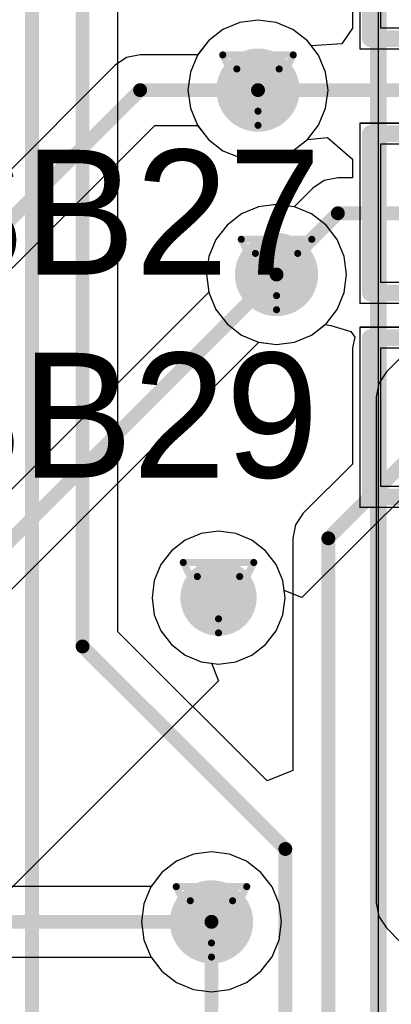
# Model space of a CAD drawing. Header units: millimetres. Extents: x 138 to 555, y 26 to 334.
# Tile 277 of 656: x 214.24 to 216.91, y 214.97 to 222.07. Entities that reach past the tile are written whole.
import ezdxf

# ---------------------------------------------------------------- set-up
doc = ezdxf.new("R2010")
doc.units = ezdxf.units.MM
for name, color, linetype in [('BottomLayer', 5, 'Continuous'), ('DrillDrawing', 1, 'Continuous'), ('Mechanical20', 56, 'Continuous'), ('Mechanical27', 56, 'Continuous'), ('MidLayer1', 16, 'Continuous'), ('MidLayer2', 76, 'Continuous'), ('MidLayer3', 90, 'Continuous'), ('MidLayer4', 156, 'Continuous'), ('MultiLayer', 9, 'Continuous'), ('TopLayer', 1, 'Continuous'), ('TopOverlay', 2, 'Continuous'), ('TopPaste', 8, 'Continuous'), ('TopSolder', 216, 'Continuous'), ('ViaHoleLayer', 16, 'Continuous')]:
    doc.layers.add(name, color=color, linetype=linetype)

# ---------------------------------------------------------------- blocks, each defined once
blk = doc.blocks.new('SOLDER_BRIDGE_R0603_0R_599')
at = {"layer": 'Mechanical20', "const_width": 0.01}
for points in [[(-1.35, 0.65), (-0.2, 0.65)], [(-1.35, -0.65), (-1.35, 0.65)], [(-0.2, 0.65), (1.35, 0.65)], [(1.35, -0.65), (1.35, 0.65)], [(-1.35, -0.65), (1.35, -0.65)]]:
    blk.add_lwpolyline(points, dxfattribs=at)
at = {"layer": 'Mechanical20', "const_width": 0.005}
for points in [[(-1.3525, 0.65, 1), (-1.3475, 0.65, 1)], [(-1.3525, 0.65, 1), (-1.3475, 0.65, 1)], [(-0.2025, 0.65, 1), (-0.1975, 0.65, 1)], [(-0.2025, 0.65, 1), (-0.1975, 0.65, 1)], [(1.3475, 0.65, 1), (1.3525, 0.65, 1)], [(1.3475, 0.65, 1), (1.3525, 0.65, 1)], [(-1.3525, -0.65, 1), (-1.3475, -0.65, 1)], [(-1.3525, -0.65, 1), (-1.3475, -0.65, 1)], [(1.3475, -0.65, 1), (1.3525, -0.65, 1)], [(1.3475, -0.65, 1), (1.3525, -0.65, 1)]]:
    blk.add_lwpolyline(points, format="xyb", close=True, dxfattribs=at)
at = {"layer": 'Mechanical27', "const_width": 0.01}
for points in [[(-0.9, -0.5), (-0.9, 0.5)], [(-0.9, 0.5), (0.9, 0.5)], [(0.9, -0.5), (0.9, 0.5)], [(-0.9, -0.5), (0.9, -0.5)]]:
    blk.add_lwpolyline(points, dxfattribs=at)
at = {"layer": 'Mechanical27', "const_width": 0.005}
for points in [[(-0.9025, 0.5, 1), (-0.8975, 0.5, 1)], [(-0.9025, 0.5, 1), (-0.8975, 0.5, 1)], [(0.8975, 0.5, 1), (0.9025, 0.5, 1)], [(0.8975, 0.5, 1), (0.9025, 0.5, 1)], [(-0.9025, -0.5, 1), (-0.8975, -0.5, 1)], [(-0.9025, -0.5, 1), (-0.8975, -0.5, 1)], [(0.8975, -0.5, 1), (0.9025, -0.5, 1)], [(0.8975, -0.5, 1), (0.9025, -0.5, 1)]]:
    blk.add_lwpolyline(points, format="xyb", close=True, dxfattribs=at)
at = {"layer": 'TopLayer'}
for p, q in [((-1.2, -0.5), (-1.2, 0.5)), ((-1.2, 0.5), (-0.4, 0.5)), ((-0.4, 0.5), (0.1, 0)), ((-0.15, 0.5), (-0.15, 0.5)), ((-0.15, 0.5), (0.35, 0)), ((1.2, 0.5), (-0.15, 0.5)), ((1.2, -0.5), (1.2, 0.5)), ((0.1, 0), (-0.4, -0.5)), ((0.35, 0), (-0.15, -0.5)), ((-1.2, -0.5), (-1.2, -0.5)), ((-0.4, -0.5), (-1.2, -0.5)), ((-0.15, -0.5), (1.2, -0.5))]:
    blk.add_line(p, q, dxfattribs=at)
at = {"layer": 'TopLayer', "const_width": 0.127}
for points in [[(-0.5635, 0, 1), (-0.4365, 0, 1)], [(0.5365, 0, 1), (0.6635, 0, 1)]]:
    blk.add_lwpolyline(points, format="xyb", close=True, dxfattribs=at)
at = {"layer": 'TopOverlay', "const_width": 0.12}
for points in [[(-1.275, 0.575), (-1.025, 0.575)], [(-1.275, 0.175), (-1.275, 0.575)], [(1.025, 0.575), (1.275, 0.575)], [(1.275, -0.575), (1.275, 0.575)], [(-1.275, -0.575), (-1.275, 0.175)], [(-1.275, -0.575), (-1.025, -0.575)], [(1.025, -0.575), (1.275, -0.575)]]:
    blk.add_lwpolyline(points, dxfattribs=at)
at = {"layer": 'TopOverlay', "const_width": 0.06}
for points in [[(-1.305, 0.575, 1), (-1.245, 0.575, 1)], [(-1.305, 0.575, 1), (-1.245, 0.575, 1)], [(-1.055, 0.575, 1), (-0.995, 0.575, 1)], [(0.995, 0.575, 1), (1.055, 0.575, 1)], [(1.245, 0.575, 1), (1.305, 0.575, 1)], [(1.245, 0.575, 1), (1.305, 0.575, 1)], [(-1.305, 0.175, 1), (-1.245, 0.175, 1)], [(-1.305, 0.175, 1), (-1.245, 0.175, 1)], [(-1.305, -0.575, 1), (-1.245, -0.575, 1)], [(-1.305, -0.575, 1), (-1.245, -0.575, 1)], [(-1.055, -0.575, 1), (-0.995, -0.575, 1)], [(0.995, -0.575, 1), (1.055, -0.575, 1)], [(1.245, -0.575, 1), (1.305, -0.575, 1)], [(1.245, -0.575, 1), (1.305, -0.575, 1)]]:
    blk.add_lwpolyline(points, format="xyb", close=True, dxfattribs=at)
at = {"layer": 'TopPaste', "const_width": 0.127}
for points in [[(-0.5635, 0, 1), (-0.4365, 0, 1)], [(0.5365, 0, 1), (0.6635, 0, 1)]]:
    blk.add_lwpolyline(points, format="xyb", close=True, dxfattribs=at)
at = {"layer": 'TopSolder'}
for p, q in [((-0.95, 0.55), (-0.95, 0.55)), ((-0.95, 0.55), (0.95, 0.55)), ((-0.95, -0.55), (-0.95, 0.55)), ((0.95, 0.55), (0.95, -0.55)), ((0.95, -0.55), (-0.95, -0.55))]:
    blk.add_line(p, q, dxfattribs=at)
at = {"layer": 'TopSolder', "const_width": 0.177}
for points in [[(-0.5885, 0, 1), (-0.4115, 0, 1)], [(0.5115, 0, 1), (0.6885, 0, 1)]]:
    blk.add_lwpolyline(points, format="xyb", close=True, dxfattribs=at)
blk = doc.blocks.new('SOLDER_BRIDGE_R0603_0R_600')
at = {"layer": 'Mechanical20', "const_width": 0.01}
for points in [[(-1.35, 0.65), (-0.2, 0.65)], [(-1.35, -0.65), (-1.35, 0.65)], [(-0.2, 0.65), (1.35, 0.65)], [(1.35, -0.65), (1.35, 0.65)], [(-1.35, -0.65), (1.35, -0.65)]]:
    blk.add_lwpolyline(points, dxfattribs=at)
at = {"layer": 'Mechanical20', "const_width": 0.005}
for points in [[(-1.3525, 0.65, 1), (-1.3475, 0.65, 1)], [(-1.3525, 0.65, 1), (-1.3475, 0.65, 1)], [(-0.2025, 0.65, 1), (-0.1975, 0.65, 1)], [(-0.2025, 0.65, 1), (-0.1975, 0.65, 1)], [(1.3475, 0.65, 1), (1.3525, 0.65, 1)], [(1.3475, 0.65, 1), (1.3525, 0.65, 1)], [(-1.3525, -0.65, 1), (-1.3475, -0.65, 1)], [(-1.3525, -0.65, 1), (-1.3475, -0.65, 1)], [(1.3475, -0.65, 1), (1.3525, -0.65, 1)], [(1.3475, -0.65, 1), (1.3525, -0.65, 1)]]:
    blk.add_lwpolyline(points, format="xyb", close=True, dxfattribs=at)
at = {"layer": 'Mechanical27', "const_width": 0.01}
for points in [[(-0.9, -0.5), (-0.9, 0.5)], [(-0.9, 0.5), (0.9, 0.5)], [(0.9, -0.5), (0.9, 0.5)], [(-0.9, -0.5), (0.9, -0.5)]]:
    blk.add_lwpolyline(points, dxfattribs=at)
at = {"layer": 'Mechanical27', "const_width": 0.005}
for points in [[(-0.9025, 0.5, 1), (-0.8975, 0.5, 1)], [(-0.9025, 0.5, 1), (-0.8975, 0.5, 1)], [(0.8975, 0.5, 1), (0.9025, 0.5, 1)], [(0.8975, 0.5, 1), (0.9025, 0.5, 1)], [(-0.9025, -0.5, 1), (-0.8975, -0.5, 1)], [(-0.9025, -0.5, 1), (-0.8975, -0.5, 1)], [(0.8975, -0.5, 1), (0.9025, -0.5, 1)], [(0.8975, -0.5, 1), (0.9025, -0.5, 1)]]:
    blk.add_lwpolyline(points, format="xyb", close=True, dxfattribs=at)
at = {"layer": 'TopLayer'}
for p, q in [((-1.2, -0.5), (-1.2, 0.5)), ((-1.2, 0.5), (-0.4, 0.5)), ((-0.4, 0.5), (0.1, 0)), ((-0.15, 0.5), (-0.15, 0.5)), ((-0.15, 0.5), (0.35, 0)), ((1.2, 0.5), (-0.15, 0.5)), ((1.2, -0.5), (1.2, 0.5)), ((0.1, 0), (-0.4, -0.5)), ((0.35, 0), (-0.15, -0.5)), ((-1.2, -0.5), (-1.2, -0.5)), ((-0.4, -0.5), (-1.2, -0.5)), ((-0.15, -0.5), (1.2, -0.5))]:
    blk.add_line(p, q, dxfattribs=at)
at = {"layer": 'TopLayer', "const_width": 0.127}
for points in [[(-0.5635, 0, 1), (-0.4365, 0, 1)], [(0.5365, 0, 1), (0.6635, 0, 1)]]:
    blk.add_lwpolyline(points, format="xyb", close=True, dxfattribs=at)
at = {"layer": 'TopOverlay', "const_width": 0.12}
for points in [[(-1.275, 0.575), (-1.025, 0.575)], [(-1.275, 0.175), (-1.275, 0.575)], [(1.025, 0.575), (1.275, 0.575)], [(1.275, -0.575), (1.275, 0.575)], [(-1.275, -0.575), (-1.275, 0.175)], [(-1.275, -0.575), (-1.025, -0.575)], [(1.025, -0.575), (1.275, -0.575)]]:
    blk.add_lwpolyline(points, dxfattribs=at)
at = {"layer": 'TopOverlay', "const_width": 0.06}
for points in [[(-1.305, 0.575, 1), (-1.245, 0.575, 1)], [(-1.305, 0.575, 1), (-1.245, 0.575, 1)], [(-1.055, 0.575, 1), (-0.995, 0.575, 1)], [(0.995, 0.575, 1), (1.055, 0.575, 1)], [(1.245, 0.575, 1), (1.305, 0.575, 1)], [(1.245, 0.575, 1), (1.305, 0.575, 1)], [(-1.305, 0.175, 1), (-1.245, 0.175, 1)], [(-1.305, 0.175, 1), (-1.245, 0.175, 1)], [(-1.305, -0.575, 1), (-1.245, -0.575, 1)], [(-1.305, -0.575, 1), (-1.245, -0.575, 1)], [(-1.055, -0.575, 1), (-0.995, -0.575, 1)], [(0.995, -0.575, 1), (1.055, -0.575, 1)], [(1.245, -0.575, 1), (1.305, -0.575, 1)], [(1.245, -0.575, 1), (1.305, -0.575, 1)]]:
    blk.add_lwpolyline(points, format="xyb", close=True, dxfattribs=at)
at = {"layer": 'TopPaste', "const_width": 0.127}
for points in [[(-0.5635, 0, 1), (-0.4365, 0, 1)], [(0.5365, 0, 1), (0.6635, 0, 1)]]:
    blk.add_lwpolyline(points, format="xyb", close=True, dxfattribs=at)
at = {"layer": 'TopSolder'}
for p, q in [((-0.95, 0.55), (-0.95, 0.55)), ((-0.95, 0.55), (0.95, 0.55)), ((-0.95, -0.55), (-0.95, 0.55)), ((0.95, 0.55), (0.95, -0.55)), ((0.95, -0.55), (-0.95, -0.55))]:
    blk.add_line(p, q, dxfattribs=at)
at = {"layer": 'TopSolder', "const_width": 0.177}
for points in [[(-0.5885, 0, 1), (-0.4115, 0, 1)], [(0.5115, 0, 1), (0.6885, 0, 1)]]:
    blk.add_lwpolyline(points, format="xyb", close=True, dxfattribs=at)
blk = doc.blocks.new('SOLDER_BRIDGE_R0603_0R_609')
at = {"layer": 'Mechanical20', "const_width": 0.01}
for points in [[(-1.35, 0.65), (-0.2, 0.65)], [(-1.35, -0.65), (-1.35, 0.65)], [(-0.2, 0.65), (1.35, 0.65)], [(1.35, -0.65), (1.35, 0.65)], [(-1.35, -0.65), (1.35, -0.65)]]:
    blk.add_lwpolyline(points, dxfattribs=at)
at = {"layer": 'Mechanical20', "const_width": 0.005}
for points in [[(-1.3525, 0.65, 1), (-1.3475, 0.65, 1)], [(-1.3525, 0.65, 1), (-1.3475, 0.65, 1)], [(-0.2025, 0.65, 1), (-0.1975, 0.65, 1)], [(-0.2025, 0.65, 1), (-0.1975, 0.65, 1)], [(1.3475, 0.65, 1), (1.3525, 0.65, 1)], [(1.3475, 0.65, 1), (1.3525, 0.65, 1)], [(-1.3525, -0.65, 1), (-1.3475, -0.65, 1)], [(-1.3525, -0.65, 1), (-1.3475, -0.65, 1)], [(1.3475, -0.65, 1), (1.3525, -0.65, 1)], [(1.3475, -0.65, 1), (1.3525, -0.65, 1)]]:
    blk.add_lwpolyline(points, format="xyb", close=True, dxfattribs=at)
at = {"layer": 'Mechanical27', "const_width": 0.01}
for points in [[(-0.9, -0.5), (-0.9, 0.5)], [(-0.9, 0.5), (0.9, 0.5)], [(0.9, -0.5), (0.9, 0.5)], [(-0.9, -0.5), (0.9, -0.5)]]:
    blk.add_lwpolyline(points, dxfattribs=at)
at = {"layer": 'Mechanical27', "const_width": 0.005}
for points in [[(-0.9025, 0.5, 1), (-0.8975, 0.5, 1)], [(-0.9025, 0.5, 1), (-0.8975, 0.5, 1)], [(0.8975, 0.5, 1), (0.9025, 0.5, 1)], [(0.8975, 0.5, 1), (0.9025, 0.5, 1)], [(-0.9025, -0.5, 1), (-0.8975, -0.5, 1)], [(-0.9025, -0.5, 1), (-0.8975, -0.5, 1)], [(0.8975, -0.5, 1), (0.9025, -0.5, 1)], [(0.8975, -0.5, 1), (0.9025, -0.5, 1)]]:
    blk.add_lwpolyline(points, format="xyb", close=True, dxfattribs=at)
at = {"layer": 'TopLayer'}
for p, q in [((-1.2, -0.5), (-1.2, 0.5)), ((-1.2, 0.5), (-0.4, 0.5)), ((-0.4, 0.5), (0.1, 0)), ((-0.15, 0.5), (-0.15, 0.5)), ((-0.15, 0.5), (0.35, 0)), ((1.2, 0.5), (-0.15, 0.5)), ((1.2, -0.5), (1.2, 0.5)), ((0.1, 0), (-0.4, -0.5)), ((0.35, 0), (-0.15, -0.5)), ((-1.2, -0.5), (-1.2, -0.5)), ((-0.4, -0.5), (-1.2, -0.5)), ((-0.15, -0.5), (1.2, -0.5))]:
    blk.add_line(p, q, dxfattribs=at)
at = {"layer": 'TopLayer', "const_width": 0.127}
for points in [[(-0.5635, 0, 1), (-0.4365, 0, 1)], [(0.5365, 0, 1), (0.6635, 0, 1)]]:
    blk.add_lwpolyline(points, format="xyb", close=True, dxfattribs=at)
at = {"layer": 'TopOverlay', "const_width": 0.12}
for points in [[(-1.275, 0.575), (-1.025, 0.575)], [(-1.275, 0.175), (-1.275, 0.575)], [(1.025, 0.575), (1.275, 0.575)], [(1.275, -0.575), (1.275, 0.575)], [(-1.275, -0.575), (-1.275, 0.175)], [(-1.275, -0.575), (-1.025, -0.575)], [(1.025, -0.575), (1.275, -0.575)]]:
    blk.add_lwpolyline(points, dxfattribs=at)
at = {"layer": 'TopOverlay', "const_width": 0.06}
for points in [[(-1.305, 0.575, 1), (-1.245, 0.575, 1)], [(-1.305, 0.575, 1), (-1.245, 0.575, 1)], [(-1.055, 0.575, 1), (-0.995, 0.575, 1)], [(0.995, 0.575, 1), (1.055, 0.575, 1)], [(1.245, 0.575, 1), (1.305, 0.575, 1)], [(1.245, 0.575, 1), (1.305, 0.575, 1)], [(-1.305, 0.175, 1), (-1.245, 0.175, 1)], [(-1.305, 0.175, 1), (-1.245, 0.175, 1)], [(-1.305, -0.575, 1), (-1.245, -0.575, 1)], [(-1.305, -0.575, 1), (-1.245, -0.575, 1)], [(-1.055, -0.575, 1), (-0.995, -0.575, 1)], [(0.995, -0.575, 1), (1.055, -0.575, 1)], [(1.245, -0.575, 1), (1.305, -0.575, 1)], [(1.245, -0.575, 1), (1.305, -0.575, 1)]]:
    blk.add_lwpolyline(points, format="xyb", close=True, dxfattribs=at)
at = {"layer": 'TopPaste', "const_width": 0.127}
for points in [[(-0.5635, 0, 1), (-0.4365, 0, 1)], [(0.5365, 0, 1), (0.6635, 0, 1)]]:
    blk.add_lwpolyline(points, format="xyb", close=True, dxfattribs=at)
at = {"layer": 'TopSolder'}
for p, q in [((-0.95, 0.55), (-0.95, 0.55)), ((-0.95, 0.55), (0.95, 0.55)), ((-0.95, -0.55), (-0.95, 0.55)), ((0.95, 0.55), (0.95, -0.55)), ((0.95, -0.55), (-0.95, -0.55))]:
    blk.add_line(p, q, dxfattribs=at)
at = {"layer": 'TopSolder', "const_width": 0.177}
for points in [[(-0.5885, 0, 1), (-0.4115, 0, 1)], [(0.5115, 0, 1), (0.6885, 0, 1)]]:
    blk.add_lwpolyline(points, format="xyb", close=True, dxfattribs=at)
blk = doc.blocks.new('MOD_MB1263_943')
at = {"layer": 'Mechanical27', "const_width": 0.01}
blk.add_lwpolyline([(65, -8), (-55, -8)], dxfattribs=at)
at = {"layer": 'TopOverlay', "const_width": 0.12}
blk.add_lwpolyline([(65, -8), (-55, -8)], dxfattribs=at)

msp = doc.modelspace()

# ---------------------------------------------------------------- linework, layer by layer
at = {"layer": 'BottomLayer'}
for p, q in [((221.4001, 224.0489), (216.8777, 219.5266)), ((215.9528, 222.0631), (215.8222, 222.046)), ((216.0833, 222.046), (215.9528, 222.0631)), ((215.7006, 221.9956), (215.5962, 221.9154)), ((215.8222, 222.046), (215.7006, 221.9956)), ((216.2049, 221.9956), (216.0833, 222.046)), ((216.3094, 221.9154), (216.2049, 221.9956)), ((215.5962, 221.9154), (215.5181, 221.8137)), ((216.3895, 221.811), (216.3094, 221.9154)), ((215.0059, 221.7943), (214.9232, 221.7391)), ((215.1034, 221.8137), (215.0059, 221.7943)), ((215.5181, 221.8137), (215.1034, 221.8137)), ((216.4399, 221.6894), (216.3895, 221.811)), ((214.9232, 221.7391), (213.2992, 220.1151)), ((216.4571, 221.5588), (216.4399, 221.6894)), ((216.4399, 221.4283), (216.4571, 221.5588)), ((216.3895, 221.3067), (216.4399, 221.4283)), ((213.6549, 219.7498), (215.209, 221.3039)), ((215.209, 221.3039), (215.5181, 221.3039)), ((215.5181, 221.3039), (215.5962, 221.2022)), ((216.3094, 221.2022), (216.3895, 221.3067)), ((215.5962, 221.2022), (215.7006, 221.1221)), ((216.2049, 221.1221), (216.3094, 221.2022)), ((215.7006, 221.1221), (215.8222, 221.0717)), ((215.8222, 221.0717), (215.9528, 221.0545)), ((215.9528, 221.0545), (216.0833, 221.0717)), ((216.0833, 221.0717), (216.2049, 221.1221)), ((215.9558, 220.7159), (215.8341, 220.6656)), ((216.0863, 220.7331), (215.9558, 220.7159)), ((216.2168, 220.7159), (216.0863, 220.7331)), ((216.3384, 220.6656), (216.2168, 220.7159)), ((215.8341, 220.6656), (215.7297, 220.5854)), ((216.4429, 220.5854), (216.3384, 220.6656)), ((215.7297, 220.5854), (215.6495, 220.481)), ((216.523, 220.481), (216.4429, 220.5854)), ((215.6495, 220.481), (215.5991, 220.3593)), ((216.5734, 220.3593), (216.523, 220.481)), ((215.5991, 220.3593), (215.582, 220.2288)), ((216.5906, 220.2288), (216.5734, 220.3593)), ((215.582, 220.2288), (215.5987, 220.1017)), ((216.5734, 220.0983), (216.5906, 220.2288)), ((215.5987, 220.1017), (213.1777, 217.6807)), ((216.523, 219.9767), (216.5734, 220.0983)), ((216.4429, 219.8722), (216.523, 219.9767)), ((216.3384, 219.7921), (216.4429, 219.8722)), ((216.2168, 219.7417), (216.3384, 219.7921)), ((213.4635, 217.2456), (215.9592, 219.7412)), ((215.9592, 219.7412), (216.0863, 219.7245)), ((216.0863, 219.7245), (216.2168, 219.7417)), ((216.8777, 219.5266), (216.8225, 219.4439)), ((216.8225, 219.4439), (216.8031, 219.3464)), ((216.8031, 219.3464), (216.8031, 215.696)), ((215.4872, 216.0471), (215.3656, 215.9968)), ((215.6177, 216.0643), (215.4872, 216.0471)), ((215.7483, 216.0471), (215.6177, 216.0643)), ((215.8699, 215.9968), (215.7483, 216.0471)), ((215.3656, 215.9968), (215.2611, 215.9166)), ((215.9743, 215.9166), (215.8699, 215.9968)), ((215.2611, 215.9166), (215.1831, 215.8149)), ((216.0545, 215.8122), (215.9743, 215.9166)), ((215.1831, 215.8149), (210.7324, 215.8149)), ((216.1049, 215.6905), (216.0545, 215.8122)), ((216.1221, 215.56), (216.1049, 215.6905)), ((216.8031, 215.696), (216.8225, 215.5985)), ((216.1049, 215.4295), (216.1221, 215.56)), ((216.8225, 215.5985), (216.8777, 215.5158)), ((216.8777, 215.5158), (216.9803, 215.4132)), ((216.0545, 215.3079), (216.1049, 215.4295)), ((210.6268, 215.3051), (215.1831, 215.3051)), ((215.1831, 215.3051), (215.2611, 215.2034)), ((215.9743, 215.2034), (216.0545, 215.3079)), ((215.2611, 215.2034), (215.3656, 215.1233)), ((215.8699, 215.1233), (215.9743, 215.2034)), ((215.3656, 215.1233), (215.4872, 215.0729)), ((215.7483, 215.0729), (215.8699, 215.1233)), ((215.4872, 215.0729), (215.6177, 215.0557)), ((215.6177, 215.0557), (215.7483, 215.0729))]:
    msp.add_line(p, q, dxfattribs=at)
for points, const_width in [([(215.8028, 221.5588, 1), (216.1028, 221.5588, 1)], 0.3), ([(215.0784, 221.5588, 1), (215.1284, 221.5588, 1)], 0.05), ([(215.0784, 221.5588, 1), (215.1284, 221.5588, 1)], 0.05), ([(215.9278, 221.5588, 1), (215.9778, 221.5588, 1)], 0.05), ([(215.9363, 220.2288, 1), (216.2363, 220.2288, 1)], 0.3), ([(216.0613, 220.2288, 1), (216.1113, 220.2288, 1)], 0.05), ([(215.5309, 217.8981, 1), (215.8059, 217.8981, 1)], 0.275), ([(215.4677, 215.56, 1), (215.7677, 215.56, 1)], 0.3), ([(215.5927, 215.56, 1), (215.6427, 215.56, 1)], 0.05)]:
    msp.add_lwpolyline(points, format="xyb", close=True, dxfattribs=dict(at, const_width=const_width))
at = {"layer": 'BottomLayer', "const_width": 0.1}
for points in [[(213.1735, 219.6288), (215.1034, 221.5588)], [(215.1034, 221.5588), (215.9528, 221.5588)], [(213.2833, 217.4258), (216.0863, 220.2288)], [(210.6268, 215.56), (215.6177, 215.56)]]:
    msp.add_lwpolyline(points, dxfattribs=at)
at = {"layer": 'DrillDrawing', "const_width": 0.0508}
for points in [[(215.6988, 221.8128), (216.2068, 221.8128)], [(215.6988, 221.8128), (215.9528, 221.3048)], [(215.9528, 221.3048), (216.2068, 221.8128)], [(215.8004, 221.7112), (216.1052, 221.7112)], [(215.8004, 221.7112), (215.9528, 221.4064)], [(215.9528, 221.4064), (216.1052, 221.7112)], [(215.8323, 220.4828), (216.3403, 220.4828)], [(215.8323, 220.4828), (216.0863, 219.9748)], [(216.0863, 219.9748), (216.3403, 220.4828)], [(215.9339, 220.3812), (216.2387, 220.3812)], [(215.9339, 220.3812), (216.0863, 220.0764)], [(216.0863, 220.0764), (216.2387, 220.3812)], [(215.4144, 218.1521), (215.9224, 218.1521)], [(215.4144, 218.1521), (215.6684, 217.6441)], [(215.6684, 217.6441), (215.9224, 218.1521)], [(215.516, 218.0505), (215.8208, 218.0505)], [(215.516, 218.0505), (215.6684, 217.7457)], [(215.6684, 217.7457), (215.8208, 218.0505)], [(215.3637, 215.814), (215.8717, 215.814)], [(215.3637, 215.814), (215.6177, 215.306)], [(215.6177, 215.306), (215.8717, 215.814)], [(215.4653, 215.7124), (215.7701, 215.7124)], [(215.4653, 215.7124), (215.6177, 215.4076)], [(215.6177, 215.4076), (215.7701, 215.7124)]]:
    msp.add_lwpolyline(points, dxfattribs=at)
at = {"layer": 'DrillDrawing', "const_width": 0.0254}
for points in [[(215.6861, 221.8128, 1), (215.7115, 221.8128, 1)], [(215.6861, 221.8128, 1), (215.7115, 221.8128, 1)], [(216.1941, 221.8128, 1), (216.2195, 221.8128, 1)], [(216.1941, 221.8128, 1), (216.2195, 221.8128, 1)], [(215.7877, 221.7112, 1), (215.8131, 221.7112, 1)], [(215.7877, 221.7112, 1), (215.8131, 221.7112, 1)], [(216.0925, 221.7112, 1), (216.1179, 221.7112, 1)], [(216.0925, 221.7112, 1), (216.1179, 221.7112, 1)], [(215.9401, 221.4064, 1), (215.9655, 221.4064, 1)], [(215.9401, 221.4064, 1), (215.9655, 221.4064, 1)], [(215.9401, 221.3048, 1), (215.9655, 221.3048, 1)], [(215.9401, 221.3048, 1), (215.9655, 221.3048, 1)], [(215.8196, 220.4828, 1), (215.845, 220.4828, 1)], [(215.8196, 220.4828, 1), (215.845, 220.4828, 1)], [(216.3276, 220.4828, 1), (216.353, 220.4828, 1)], [(216.3276, 220.4828, 1), (216.353, 220.4828, 1)], [(215.9212, 220.3812, 1), (215.9466, 220.3812, 1)], [(215.9212, 220.3812, 1), (215.9466, 220.3812, 1)], [(216.226, 220.3812, 1), (216.2514, 220.3812, 1)], [(216.226, 220.3812, 1), (216.2514, 220.3812, 1)], [(216.0736, 220.0764, 1), (216.099, 220.0764, 1)], [(216.0736, 220.0764, 1), (216.099, 220.0764, 1)], [(216.0736, 219.9748, 1), (216.099, 219.9748, 1)], [(216.0736, 219.9748, 1), (216.099, 219.9748, 1)], [(215.4017, 218.1521, 1), (215.4271, 218.1521, 1)], [(215.4017, 218.1521, 1), (215.4271, 218.1521, 1)], [(215.9097, 218.1521, 1), (215.9351, 218.1521, 1)], [(215.9097, 218.1521, 1), (215.9351, 218.1521, 1)], [(215.5033, 218.0505, 1), (215.5287, 218.0505, 1)], [(215.5033, 218.0505, 1), (215.5287, 218.0505, 1)], [(215.8081, 218.0505, 1), (215.8335, 218.0505, 1)], [(215.8081, 218.0505, 1), (215.8335, 218.0505, 1)], [(215.6557, 217.7457, 1), (215.6811, 217.7457, 1)], [(215.6557, 217.7457, 1), (215.6811, 217.7457, 1)], [(215.6557, 217.6441, 1), (215.6811, 217.6441, 1)], [(215.6557, 217.6441, 1), (215.6811, 217.6441, 1)], [(215.351, 215.814, 1), (215.3764, 215.814, 1)], [(215.351, 215.814, 1), (215.3764, 215.814, 1)], [(215.859, 215.814, 1), (215.8844, 215.814, 1)], [(215.859, 215.814, 1), (215.8844, 215.814, 1)], [(215.4526, 215.7124, 1), (215.478, 215.7124, 1)], [(215.4526, 215.7124, 1), (215.478, 215.7124, 1)], [(215.7574, 215.7124, 1), (215.7828, 215.7124, 1)], [(215.7574, 215.7124, 1), (215.7828, 215.7124, 1)], [(215.605, 215.4076, 1), (215.6304, 215.4076, 1)], [(215.605, 215.4076, 1), (215.6304, 215.4076, 1)], [(215.605, 215.306, 1), (215.6304, 215.306, 1)], [(215.605, 215.306, 1), (215.6304, 215.306, 1)]]:
    msp.add_lwpolyline(points, format="xyb", close=True, dxfattribs=at)
at = {"layer": 'MidLayer1'}
for p, q in [((224.4009, 226.0302), (216.269, 217.8983)), ((215.9528, 222.0631), (215.8222, 222.046)), ((216.0833, 222.046), (215.9528, 222.0631)), ((215.7006, 221.9956), (215.5962, 221.9154)), ((215.8222, 222.046), (215.7006, 221.9956)), ((216.2049, 221.9956), (216.0833, 222.046)), ((216.3094, 221.9154), (216.2049, 221.9956)), ((215.5962, 221.9154), (215.516, 221.811)), ((216.3895, 221.811), (216.3094, 221.9154)), ((215.516, 221.811), (215.4656, 221.6894)), ((216.4399, 221.6894), (216.3895, 221.811)), ((215.4656, 221.6894), (215.4485, 221.5588)), ((216.4571, 221.5588), (216.4399, 221.6894)), ((215.4485, 221.5588), (215.4656, 221.4283)), ((216.4399, 221.4283), (216.4571, 221.5588)), ((215.4656, 221.4283), (215.516, 221.3067)), ((216.3895, 221.3067), (216.4399, 221.4283)), ((215.516, 221.3067), (215.5962, 221.2022)), ((216.3094, 221.2022), (216.3895, 221.3067)), ((215.5962, 221.2022), (215.7006, 221.1221)), ((216.2049, 221.1221), (216.3094, 221.2022)), ((215.7006, 221.1221), (215.8222, 221.0717)), ((215.8222, 221.0717), (215.9528, 221.0545)), ((215.9528, 221.0545), (216.0833, 221.0717)), ((216.0833, 221.0717), (216.2049, 221.1221)), ((215.9558, 220.7159), (215.8341, 220.6656)), ((216.0863, 220.7331), (215.9558, 220.7159)), ((216.2168, 220.7159), (216.0863, 220.7331)), ((216.3384, 220.6656), (216.2168, 220.7159)), ((215.8341, 220.6656), (215.7297, 220.5854)), ((216.4429, 220.5854), (216.3384, 220.6656)), ((215.7297, 220.5854), (215.6495, 220.481)), ((216.523, 220.481), (216.4429, 220.5854)), ((215.6495, 220.481), (215.5991, 220.3593)), ((216.5734, 220.3593), (216.523, 220.481)), ((215.5991, 220.3593), (215.582, 220.2288)), ((216.5906, 220.2288), (216.5734, 220.3593)), ((215.582, 220.2288), (215.5991, 220.0983)), ((216.5734, 220.0983), (216.5906, 220.2288)), ((215.5991, 220.0983), (215.6495, 219.9767)), ((216.523, 219.9767), (216.5734, 220.0983)), ((215.6495, 219.9767), (215.7297, 219.8722)), ((216.4429, 219.8722), (216.523, 219.9767)), ((215.7297, 219.8722), (215.8341, 219.7921)), ((216.3384, 219.7921), (216.4429, 219.8722)), ((215.8341, 219.7921), (215.9558, 219.7417)), ((216.2168, 219.7417), (216.3384, 219.7921)), ((215.9558, 219.7417), (216.0863, 219.7245)), ((216.0863, 219.7245), (216.2168, 219.7417)), ((215.6684, 218.3772), (215.5444, 218.3609)), ((215.7924, 218.3609), (215.6684, 218.3772)), ((215.4289, 218.3131), (215.3296, 218.2369)), ((215.5444, 218.3609), (215.4289, 218.3131)), ((215.908, 218.3131), (215.7924, 218.3609)), ((216.0072, 218.2369), (215.908, 218.3131)), ((215.3296, 218.2369), (215.2535, 218.1377)), ((216.0833, 218.1377), (216.0072, 218.2369)), ((215.2535, 218.1377), (215.2056, 218.0221)), ((216.1312, 218.0221), (216.0833, 218.1377)), ((215.2056, 218.0221), (215.1893, 217.8981)), ((216.1407, 217.9496), (216.1312, 218.0221)), ((216.269, 217.8983), (216.1407, 217.9496)), ((215.1893, 217.8981), (215.2056, 217.7741)), ((215.2056, 217.7741), (215.2535, 217.6586)), ((215.2535, 217.6586), (215.3296, 217.5594)), ((215.3296, 217.5594), (215.4289, 217.4832)), ((215.4289, 217.4832), (215.5444, 217.4354)), ((215.5444, 217.4354), (215.6169, 217.4258)), ((215.6169, 217.4258), (215.6682, 217.2975)), ((215.6682, 217.2975), (200.9472, 202.5765))]:
    msp.add_line(p, q, dxfattribs=at)
for points, const_width in [([(215.8028, 221.5588, 1), (216.1028, 221.5588, 1)], 0.3), ([(215.9363, 220.2288, 1), (216.2363, 220.2288, 1)], 0.3), ([(215.5309, 217.8981, 1), (215.8059, 217.8981, 1)], 0.275), ([(215.4677, 215.56, 1), (215.7677, 215.56, 1)], 0.3)]:
    msp.add_lwpolyline(points, format="xyb", close=True, dxfattribs=dict(at, const_width=const_width))
at = {"layer": 'MidLayer2'}
for p, q in [((215.9528, 222.0631), (215.8222, 222.046)), ((216.0833, 222.046), (215.9528, 222.0631)), ((215.7006, 221.9956), (215.5962, 221.9154)), ((215.8222, 222.046), (215.7006, 221.9956)), ((216.2049, 221.9956), (216.0833, 222.046)), ((216.3094, 221.9154), (216.2049, 221.9956)), ((215.5962, 221.9154), (215.516, 221.811)), ((216.3895, 221.811), (216.3094, 221.9154)), ((215.516, 221.811), (215.4656, 221.6894)), ((216.4399, 221.6894), (216.3895, 221.811)), ((215.4656, 221.6894), (215.4485, 221.5588)), ((216.4571, 221.5588), (216.4399, 221.6894)), ((215.4485, 221.5588), (215.4656, 221.4283)), ((216.4399, 221.4283), (216.4571, 221.5588)), ((215.4656, 221.4283), (215.516, 221.3067)), ((216.3895, 221.3067), (216.4399, 221.4283)), ((215.516, 221.3067), (215.5962, 221.2022)), ((216.3094, 221.2022), (216.3895, 221.3067)), ((215.5962, 221.2022), (215.7006, 221.1221)), ((216.2049, 221.1221), (216.3094, 221.2022)), ((215.7006, 221.1221), (215.8222, 221.0717)), ((215.8222, 221.0717), (215.9528, 221.0545)), ((215.9528, 221.0545), (216.0833, 221.0717)), ((216.0833, 221.0717), (216.2049, 221.1221)), ((215.9558, 220.7159), (215.8341, 220.6656)), ((216.0863, 220.7331), (215.9558, 220.7159)), ((216.2168, 220.7159), (216.0863, 220.7331)), ((216.3384, 220.6656), (216.2168, 220.7159)), ((215.8341, 220.6656), (215.7297, 220.5854)), ((216.4429, 220.5854), (216.3384, 220.6656)), ((215.7297, 220.5854), (215.6495, 220.481)), ((216.523, 220.481), (216.4429, 220.5854)), ((215.6495, 220.481), (215.5991, 220.3593)), ((216.5734, 220.3593), (216.523, 220.481)), ((215.5991, 220.3593), (215.582, 220.2288)), ((216.5906, 220.2288), (216.5734, 220.3593)), ((215.582, 220.2288), (215.5991, 220.0983)), ((216.5734, 220.0983), (216.5906, 220.2288)), ((215.5991, 220.0983), (215.6495, 219.9767)), ((216.523, 219.9767), (216.5734, 220.0983)), ((215.6495, 219.9767), (215.7297, 219.8722)), ((216.4429, 219.8722), (216.523, 219.9767)), ((215.7297, 219.8722), (215.8341, 219.7921)), ((216.3384, 219.7921), (216.4429, 219.8722)), ((215.8341, 219.7921), (215.9558, 219.7417)), ((216.2168, 219.7417), (216.3384, 219.7921)), ((215.9558, 219.7417), (216.0863, 219.7245)), ((216.0863, 219.7245), (216.2168, 219.7417)), ((215.4872, 216.0471), (215.3656, 215.9968)), ((215.6177, 216.0643), (215.4872, 216.0471)), ((215.7483, 216.0471), (215.6177, 216.0643)), ((215.8699, 215.9968), (215.7483, 216.0471)), ((215.3656, 215.9968), (215.2611, 215.9166)), ((215.9743, 215.9166), (215.8699, 215.9968)), ((215.2611, 215.9166), (215.181, 215.8122)), ((216.0545, 215.8122), (215.9743, 215.9166)), ((215.181, 215.8122), (215.1306, 215.6905)), ((216.1049, 215.6905), (216.0545, 215.8122)), ((215.1306, 215.6905), (215.1134, 215.56)), ((216.1221, 215.56), (216.1049, 215.6905)), ((215.1134, 215.56), (215.1306, 215.4295)), ((216.1049, 215.4295), (216.1221, 215.56)), ((215.1306, 215.4295), (215.181, 215.3079)), ((216.0545, 215.3079), (216.1049, 215.4295)), ((215.181, 215.3079), (215.2611, 215.2034)), ((215.9743, 215.2034), (216.0545, 215.3079)), ((215.2611, 215.2034), (215.3656, 215.1233)), ((215.8699, 215.1233), (215.9743, 215.2034)), ((215.3656, 215.1233), (215.4872, 215.0729)), ((215.7483, 215.0729), (215.8699, 215.1233)), ((215.4872, 215.0729), (215.6177, 215.0557)), ((215.6177, 215.0557), (215.7483, 215.0729))]:
    msp.add_line(p, q, dxfattribs=at)
for points, const_width in [([(215.8028, 221.5588, 1), (216.1028, 221.5588, 1)], 0.3), ([(215.9363, 220.2288, 1), (216.2363, 220.2288, 1)], 0.3), ([(215.5309, 217.8981, 1), (215.8059, 217.8981, 1)], 0.275), ([(215.4677, 215.56, 1), (215.7677, 215.56, 1)], 0.3)]:
    msp.add_lwpolyline(points, format="xyb", close=True, dxfattribs=dict(at, const_width=const_width))
at = {"layer": 'MidLayer3'}
for p, q in [((215.9528, 222.0631), (215.8222, 222.046)), ((216.0833, 222.046), (215.9528, 222.0631)), ((215.7006, 221.9956), (215.5962, 221.9154)), ((215.8222, 222.046), (215.7006, 221.9956)), ((216.2049, 221.9956), (216.0833, 222.046)), ((216.3094, 221.9154), (216.2049, 221.9956)), ((215.5962, 221.9154), (215.516, 221.811)), ((216.3895, 221.811), (216.3094, 221.9154)), ((215.516, 221.811), (215.4656, 221.6894)), ((216.4399, 221.6894), (216.3895, 221.811)), ((215.4656, 221.6894), (215.4485, 221.5588)), ((216.4571, 221.5588), (216.4399, 221.6894)), ((215.4485, 221.5588), (215.4656, 221.4283)), ((216.4399, 221.4283), (216.4571, 221.5588)), ((215.4656, 221.4283), (215.516, 221.3067)), ((216.3895, 221.3067), (216.4399, 221.4283)), ((215.516, 221.3067), (215.5962, 221.2022)), ((216.3094, 221.2022), (216.3895, 221.3067)), ((215.5962, 221.2022), (215.7006, 221.1221)), ((216.2049, 221.1221), (216.3094, 221.2022)), ((215.7006, 221.1221), (215.8222, 221.0717)), ((215.8222, 221.0717), (215.9528, 221.0545)), ((215.9528, 221.0545), (216.0833, 221.0717)), ((216.0833, 221.0717), (216.2049, 221.1221)), ((215.9558, 220.7159), (215.8341, 220.6656)), ((216.0863, 220.7331), (215.9558, 220.7159)), ((216.2168, 220.7159), (216.0863, 220.7331)), ((216.3384, 220.6656), (216.2168, 220.7159)), ((215.8341, 220.6656), (215.7297, 220.5854)), ((216.4429, 220.5854), (216.3384, 220.6656)), ((215.7297, 220.5854), (215.6495, 220.481)), ((216.523, 220.481), (216.4429, 220.5854)), ((215.6495, 220.481), (215.5991, 220.3593)), ((216.5734, 220.3593), (216.523, 220.481)), ((215.5991, 220.3593), (215.582, 220.2288)), ((216.5906, 220.2288), (216.5734, 220.3593)), ((215.582, 220.2288), (215.5991, 220.0983)), ((216.5734, 220.0983), (216.5906, 220.2288)), ((215.5991, 220.0983), (215.6495, 219.9767)), ((216.523, 219.9767), (216.5734, 220.0983)), ((215.6495, 219.9767), (215.7297, 219.8722)), ((216.4429, 219.8722), (216.523, 219.9767)), ((215.7297, 219.8722), (215.8341, 219.7921)), ((216.3384, 219.7921), (216.4429, 219.8722)), ((215.8341, 219.7921), (215.9558, 219.7417)), ((216.2168, 219.7417), (216.3384, 219.7921)), ((215.9558, 219.7417), (216.0863, 219.7245)), ((216.0863, 219.7245), (216.2168, 219.7417)), ((215.4872, 216.0471), (215.3656, 215.9968)), ((215.6177, 216.0643), (215.4872, 216.0471)), ((215.7483, 216.0471), (215.6177, 216.0643)), ((215.8699, 215.9968), (215.7483, 216.0471)), ((215.3656, 215.9968), (215.2611, 215.9166)), ((215.9743, 215.9166), (215.8699, 215.9968)), ((215.2611, 215.9166), (215.181, 215.8122)), ((216.0545, 215.8122), (215.9743, 215.9166)), ((215.181, 215.8122), (215.1306, 215.6905)), ((216.1049, 215.6905), (216.0545, 215.8122)), ((215.1306, 215.6905), (215.1134, 215.56)), ((216.1221, 215.56), (216.1049, 215.6905)), ((215.1134, 215.56), (215.1306, 215.4295)), ((216.1049, 215.4295), (216.1221, 215.56)), ((215.1306, 215.4295), (215.181, 215.3079)), ((216.0545, 215.3079), (216.1049, 215.4295)), ((215.181, 215.3079), (215.2611, 215.2034)), ((215.9743, 215.2034), (216.0545, 215.3079)), ((215.2611, 215.2034), (215.3656, 215.1233)), ((215.8699, 215.1233), (215.9743, 215.2034)), ((215.3656, 215.1233), (215.4872, 215.0729)), ((215.7483, 215.0729), (215.8699, 215.1233)), ((215.4872, 215.0729), (215.6177, 215.0557)), ((215.6177, 215.0557), (215.7483, 215.0729))]:
    msp.add_line(p, q, dxfattribs=at)
for points, const_width in [([(215.8028, 221.5588, 1), (216.1028, 221.5588, 1)], 0.3), ([(215.9363, 220.2288, 1), (216.2363, 220.2288, 1)], 0.3), ([(215.5309, 217.8981, 1), (215.8059, 217.8981, 1)], 0.275), ([(215.4677, 215.56, 1), (215.7677, 215.56, 1)], 0.3)]:
    msp.add_lwpolyline(points, format="xyb", close=True, dxfattribs=dict(at, const_width=const_width))
at = {"layer": 'MidLayer4'}
for p, q in [((215.9528, 222.0631), (215.8222, 222.046)), ((216.0833, 222.046), (215.9528, 222.0631)), ((215.7006, 221.9956), (215.5962, 221.9154)), ((215.8222, 222.046), (215.7006, 221.9956)), ((216.2049, 221.9956), (216.0833, 222.046)), ((216.3094, 221.9154), (216.2049, 221.9956)), ((215.5962, 221.9154), (215.516, 221.811)), ((216.3895, 221.811), (216.3094, 221.9154)), ((215.516, 221.811), (215.4656, 221.6894)), ((216.4399, 221.6894), (216.3895, 221.811)), ((215.4656, 221.6894), (215.4485, 221.5588)), ((216.4571, 221.5588), (216.4399, 221.6894)), ((215.4485, 221.5588), (215.4656, 221.4283)), ((216.4399, 221.4283), (216.4571, 221.5588)), ((215.4656, 221.4283), (215.516, 221.3067)), ((216.3895, 221.3067), (216.4399, 221.4283)), ((215.516, 221.3067), (215.5962, 221.2022)), ((216.3094, 221.2022), (216.3895, 221.3067)), ((215.5962, 221.2022), (215.7006, 221.1221)), ((216.2049, 221.1221), (216.3094, 221.2022)), ((215.7006, 221.1221), (215.8222, 221.0717)), ((215.8222, 221.0717), (215.9528, 221.0545)), ((215.9528, 221.0545), (216.0833, 221.0717)), ((216.0833, 221.0717), (216.2049, 221.1221)), ((215.9558, 220.7159), (215.8341, 220.6656)), ((216.0863, 220.7331), (215.9558, 220.7159)), ((216.2168, 220.7159), (216.0863, 220.7331)), ((216.3384, 220.6656), (216.2168, 220.7159)), ((215.8341, 220.6656), (215.7297, 220.5854)), ((216.4429, 220.5854), (216.3384, 220.6656)), ((215.7297, 220.5854), (215.6495, 220.481)), ((216.523, 220.481), (216.4429, 220.5854)), ((215.6495, 220.481), (215.5991, 220.3593)), ((216.5734, 220.3593), (216.523, 220.481)), ((215.5991, 220.3593), (215.582, 220.2288)), ((216.5906, 220.2288), (216.5734, 220.3593)), ((215.582, 220.2288), (215.5991, 220.0983)), ((216.5734, 220.0983), (216.5906, 220.2288)), ((215.5991, 220.0983), (215.6495, 219.9767)), ((216.523, 219.9767), (216.5734, 220.0983)), ((215.6495, 219.9767), (215.7297, 219.8722)), ((216.4429, 219.8722), (216.523, 219.9767)), ((215.7297, 219.8722), (215.8341, 219.7921)), ((216.3384, 219.7921), (216.4429, 219.8722)), ((215.8341, 219.7921), (215.9558, 219.7417)), ((216.2168, 219.7417), (216.3384, 219.7921)), ((215.9558, 219.7417), (216.0863, 219.7245)), ((216.0863, 219.7245), (216.2168, 219.7417)), ((215.6684, 218.3772), (215.5444, 218.3609)), ((215.7924, 218.3609), (215.6684, 218.3772)), ((215.4289, 218.3131), (215.3296, 218.2369)), ((215.5444, 218.3609), (215.4289, 218.3131)), ((215.908, 218.3131), (215.7924, 218.3609)), ((216.0072, 218.2369), (215.908, 218.3131)), ((215.3296, 218.2369), (215.2535, 218.1377)), ((216.0833, 218.1377), (216.0072, 218.2369)), ((215.2535, 218.1377), (215.2056, 218.0221)), ((216.1312, 218.0221), (216.0833, 218.1377)), ((215.2056, 218.0221), (215.1893, 217.8981)), ((216.1475, 217.8981), (216.1312, 218.0221)), ((215.1893, 217.8981), (215.2056, 217.7741)), ((216.1312, 217.7741), (216.1475, 217.8981)), ((215.2056, 217.7741), (215.2535, 217.6586)), ((216.0833, 217.6586), (216.1312, 217.7741)), ((215.2535, 217.6586), (215.3296, 217.5594)), ((216.0072, 217.5594), (216.0833, 217.6586)), ((215.3296, 217.5594), (215.4289, 217.4832)), ((215.908, 217.4832), (216.0072, 217.5594)), ((215.4289, 217.4832), (215.5444, 217.4354)), ((215.7924, 217.4354), (215.908, 217.4832)), ((215.5444, 217.4354), (215.6684, 217.419)), ((215.6684, 217.419), (215.7924, 217.4354)), ((215.4872, 216.0471), (215.3656, 215.9968)), ((215.6177, 216.0643), (215.4872, 216.0471)), ((215.7483, 216.0471), (215.6177, 216.0643)), ((215.8699, 215.9968), (215.7483, 216.0471)), ((215.3656, 215.9968), (215.2611, 215.9166)), ((215.9743, 215.9166), (215.8699, 215.9968)), ((215.2611, 215.9166), (215.181, 215.8122)), ((216.0545, 215.8122), (215.9743, 215.9166)), ((215.181, 215.8122), (215.1306, 215.6905)), ((216.1049, 215.6905), (216.0545, 215.8122)), ((215.1306, 215.6905), (215.1134, 215.56)), ((216.1221, 215.56), (216.1049, 215.6905)), ((215.1134, 215.56), (215.1306, 215.4295)), ((216.1049, 215.4295), (216.1221, 215.56)), ((215.1306, 215.4295), (215.181, 215.3079)), ((216.0545, 215.3079), (216.1049, 215.4295)), ((215.181, 215.3079), (215.2611, 215.2034)), ((215.9743, 215.2034), (216.0545, 215.3079)), ((215.2611, 215.2034), (215.3656, 215.1233)), ((215.8699, 215.1233), (215.9743, 215.2034)), ((215.3656, 215.1233), (215.4872, 215.0729)), ((215.7483, 215.0729), (215.8699, 215.1233)), ((215.4872, 215.0729), (215.6177, 215.0557)), ((215.6177, 215.0557), (215.7483, 215.0729))]:
    msp.add_line(p, q, dxfattribs=at)
for points, const_width in [([(215.8028, 221.5588, 1), (216.1028, 221.5588, 1)], 0.3), ([(215.9363, 220.2288, 1), (216.2363, 220.2288, 1)], 0.3), ([(215.5309, 217.8981, 1), (215.8059, 217.8981, 1)], 0.275), ([(215.4677, 215.56, 1), (215.7677, 215.56, 1)], 0.3)]:
    msp.add_lwpolyline(points, format="xyb", close=True, dxfattribs=dict(at, const_width=const_width))
at = {"layer": 'MultiLayer'}
for points, const_width in [([(215.8028, 221.5588, 1), (216.1028, 221.5588, 1)], 0.3), ([(215.9363, 220.2288, 1), (216.2363, 220.2288, 1)], 0.3), ([(215.5309, 217.8981, 1), (215.8059, 217.8981, 1)], 0.275), ([(215.4677, 215.56, 1), (215.7677, 215.56, 1)], 0.3)]:
    msp.add_lwpolyline(points, format="xyb", close=True, dxfattribs=dict(at, const_width=const_width))
at = {"layer": 'TopLayer'}
for p, q in [((214.9439, 217.652), (214.9439, 229.6461)), ((216.6338, 222.2503), (216.6338, 222.0052)), ((215.9528, 222.0631), (215.8222, 222.046)), ((216.0833, 222.046), (215.9528, 222.0631)), ((215.7006, 221.9956), (215.5962, 221.9154)), ((215.8222, 222.046), (215.7006, 221.9956)), ((216.2049, 221.9956), (216.0833, 222.046)), ((216.3094, 221.9154), (216.2049, 221.9956)), ((216.6338, 222.0052), (216.5574, 221.8934)), ((215.5962, 221.9154), (215.516, 221.811)), ((216.3387, 221.8772), (216.3094, 221.9154)), ((216.5574, 221.8934), (216.3387, 221.8772)), ((215.516, 221.811), (215.4656, 221.6894)), ((215.4656, 221.6894), (215.4485, 221.5588)), ((215.4485, 221.5588), (215.4656, 221.4283)), ((215.4656, 221.4283), (215.516, 221.3067)), ((215.516, 221.3067), (215.5962, 221.2022)), ((216.3094, 221.2022), (216.4535, 221.218)), ((216.4535, 221.218), (216.6338, 221.06)), ((215.5962, 221.2022), (215.7006, 221.1221)), ((216.2049, 221.1221), (216.3094, 221.2022)), ((215.7006, 221.1221), (215.8222, 221.0717)), ((215.8222, 221.0717), (215.9528, 221.0545)), ((215.9528, 221.0545), (216.0833, 221.0717)), ((216.0833, 221.0717), (216.2049, 221.1221)), ((216.6338, 221.06), (216.6338, 220.9255)), ((216.5281, 220.9255), (216.4306, 220.9061)), ((216.6338, 220.9255), (216.5281, 220.9255)), ((216.4306, 220.9061), (216.3479, 220.8509)), ((216.3479, 220.8509), (216.2134, 220.7164)), ((215.9558, 220.7159), (215.8341, 220.6656)), ((216.0863, 220.7331), (215.9558, 220.7159)), ((216.2134, 220.7164), (216.0863, 220.7331)), ((215.8341, 220.6656), (215.7297, 220.5854)), ((215.7297, 220.5854), (215.6495, 220.481)), ((215.6495, 220.481), (215.5991, 220.3593)), ((215.5991, 220.3593), (215.582, 220.2288)), ((215.582, 220.2288), (215.5991, 220.0983)), ((215.5991, 220.0983), (215.6495, 219.9767)), ((215.6495, 219.9767), (215.7297, 219.8722)), ((215.7297, 219.8722), (215.8341, 219.7921)), ((216.3384, 219.7921), (216.4368, 219.8676)), ((216.4368, 219.8676), (216.4764, 219.8618)), ((216.4764, 219.8618), (216.6213, 219.8171)), ((215.8341, 219.7921), (215.9558, 219.7417)), ((216.2168, 219.7417), (216.3384, 219.7921)), ((216.6213, 219.8171), (216.6494, 219.7771)), ((215.9558, 219.7417), (216.0863, 219.7245)), ((216.0863, 219.7245), (216.2168, 219.7417)), ((216.6494, 219.7771), (216.6339, 219.6991)), ((216.6339, 219.6991), (216.6339, 218.8612)), ((216.6339, 218.8612), (216.2792, 218.5066)), ((216.2792, 218.5066), (216.224, 218.4239)), ((216.224, 218.4239), (216.2046, 218.3263)), ((216.2046, 218.3263), (216.2046, 216.6526)), ((216.0198, 216.5761), (214.9439, 217.652)), ((216.2046, 216.6526), (216.0198, 216.5761))]:
    msp.add_line(p, q, dxfattribs=at)
at = {"layer": 'TopLayer', "const_width": 0.1}
for points in [[(214.689, 217.5464), (214.689, 229.7516)], [(214.3241, 206.036), (214.3241, 226.0967)], [(215.9528, 221.5588), (219.1662, 221.5588)], [(216.0863, 220.2288), (216.5281, 220.6706)], [(216.5281, 220.6706), (217.5377, 220.6706)], [(216.4595, 218.3263), (217.3322, 219.1991)], [(216.4595, 213.3568), (216.4595, 218.3263)], [(214.689, 217.5464), (216.1497, 216.0857)], [(216.1497, 213.619), (216.1497, 216.0857)], [(215.6177, 213.8496), (215.6177, 215.56)]]:
    msp.add_lwpolyline(points, dxfattribs=at)
at = {"layer": 'TopLayer'}
for points, const_width in [([(215.8028, 221.5588, 1), (216.1028, 221.5588, 1)], 0.3), ([(215.9278, 221.5588, 1), (215.9778, 221.5588, 1)], 0.05), ([(216.5031, 220.6706, 1), (216.5531, 220.6706, 1)], 0.05), ([(216.5031, 220.6706, 1), (216.5531, 220.6706, 1)], 0.05), ([(215.9363, 220.2288, 1), (216.2363, 220.2288, 1)], 0.3), ([(216.0613, 220.2288, 1), (216.1113, 220.2288, 1)], 0.05), ([(216.4345, 218.3263, 1), (216.4845, 218.3263, 1)], 0.05), ([(216.4345, 218.3263, 1), (216.4845, 218.3263, 1)], 0.05), ([(215.5309, 217.8981, 1), (215.8059, 217.8981, 1)], 0.275), ([(214.664, 217.5464, 1), (214.714, 217.5464, 1)], 0.05), ([(214.664, 217.5464, 1), (214.714, 217.5464, 1)], 0.05), ([(216.1247, 216.0857, 1), (216.1747, 216.0857, 1)], 0.05), ([(216.1247, 216.0857, 1), (216.1747, 216.0857, 1)], 0.05), ([(215.4677, 215.56, 1), (215.7677, 215.56, 1)], 0.3), ([(215.5927, 215.56, 1), (215.6427, 215.56, 1)], 0.05)]:
    msp.add_lwpolyline(points, format="xyb", close=True, dxfattribs=dict(at, const_width=const_width))
at = {"layer": 'ViaHoleLayer', "const_width": 0.15}
for points in [[(215.8778, 221.5588, 1), (216.0278, 221.5588, 1)], [(216.0113, 220.2288, 1), (216.1613, 220.2288, 1)], [(215.5934, 217.8981, 1), (215.7434, 217.8981, 1)], [(215.5427, 215.56, 1), (215.6927, 215.56, 1)]]:
    msp.add_lwpolyline(points, format="xyb", close=True, dxfattribs=at)

# ---------------------------------------------------------------- block references
for name, p, rotation in [('MOD_MB1263_943', (224.8205, 225.5074), 270), ('SOLDER_BRIDGE_R0603_0R_599', (218.0378, 222.5052), 360), ('SOLDER_BRIDGE_R0603_0R_600', (218.0378, 220.6706), 360), ('SOLDER_BRIDGE_R0603_0R_609', (218.0378, 219.1991), 360)]:
    msp.add_blockref(name, p, dxfattribs=dict(rotation=rotation))

# ---------------------------------------------------------------- texts
at = {"layer": 'TopOverlay'}
for s, p in [('SB27', (213.464, 220.2282)), ('SB29', (213.4452, 218.7642))]:
    msp.add_text(s, height=0.9, dxfattribs=at).set_placement(p)

doc.saveas('drawing.dxf')
